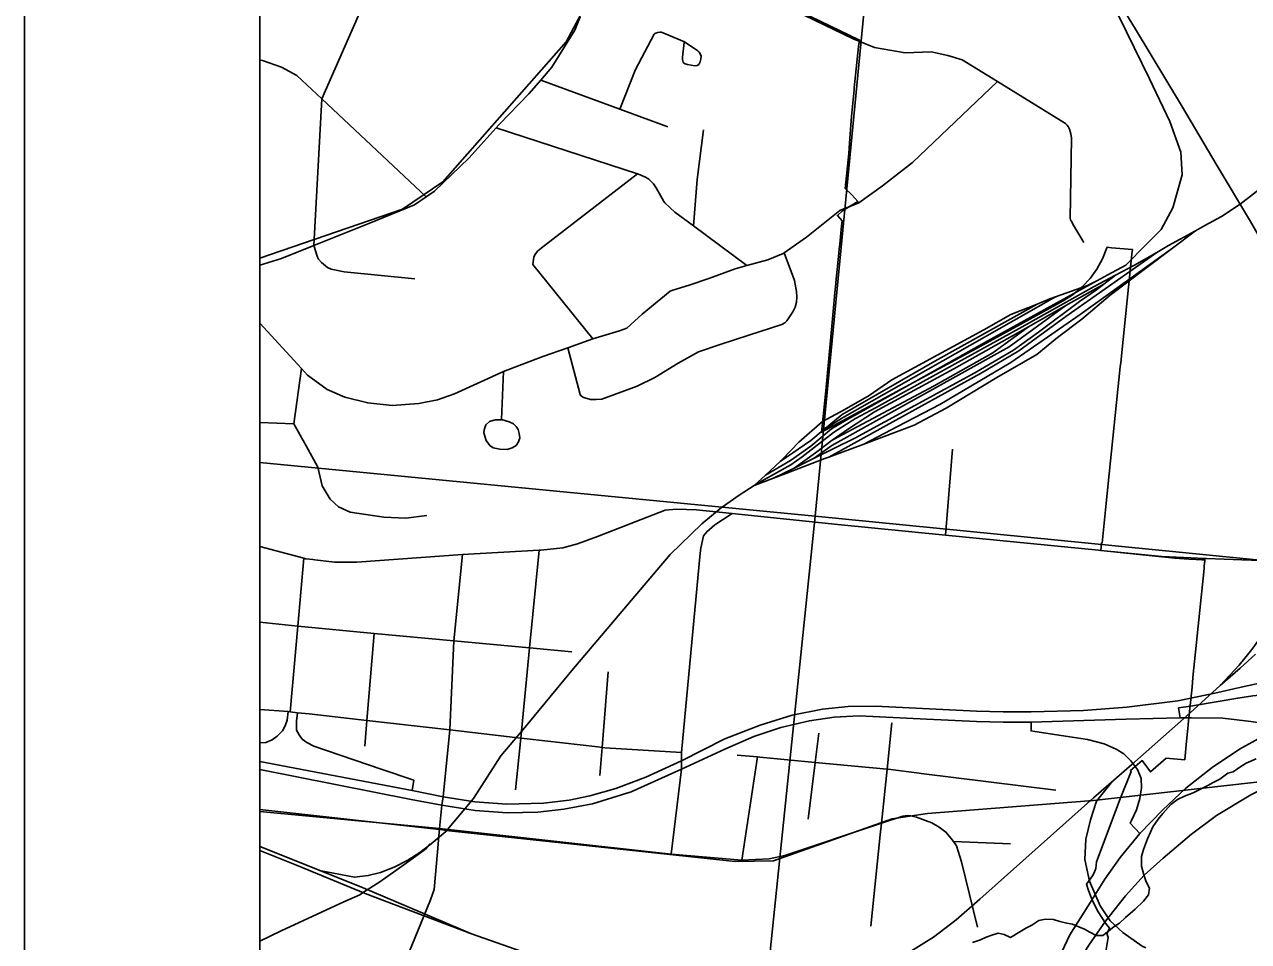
# Model space of a CAD drawing. Extents: x 0 to 34, y 0 to 22.
# Drawn here: x 2 to 2.52, y 18.905 to 19.295 of the extents above; entities that cross this region are included whole.
import ezdxf

# ---------------------------------------------------------------- set-up
doc = ezdxf.new("R2010")
doc.units = 0
for name, color, linetype in [('GM_X_City_Street', 7, 'Continuous'), ('GM_X_Corporation', 7, 'Continuous'), ('GM_X_County_Road', 7, 'Continuous'), ('GM_X_Interchange_Ramps', 7, 'Continuous'), ('GM_X_Interstate_Route', 7, 'Continuous'), ('GM_X_Minor_River', 7, 'Continuous'), ('GM_X_Rail_Line', 7, 'Continuous'), ('GM_X_Section', 7, 'Continuous'), ('GM_X_State_Route', 7, 'Continuous'), ('GM_X_State_Shield', 7, 'Continuous'), ('GM_X_US_Route', 7, 'Continuous'), ('SH_Cut_Line', 7, 'Continuous'), ('SH_Data', 7, 'Continuous')]:
    doc.layers.add(name, color=color, linetype=linetype)

msp = doc.modelspace()

# ---------------------------------------------------------------- linework, layer by layer
at = {"layer": 'GM_X_City_Street'}
for p, q in [((2.25706, 19.33483), (2.35231, 19.28889)), ((2.13583, 19.18982), (2.16594, 19.18693)), ((2.24154, 19.16135), (2.21614, 19.19293)), ((2.1, 19.12577), (2.11447, 19.12532)), ((2.39158, 19.07798), (2.39447, 19.11448)), ((2.30496, 18.9399), (2.31164, 18.98375)), ((2.3812, 18.97676), (2.43835, 18.96965)), ((2.3949, 18.94774), (2.41912, 18.94688))]:
    msp.add_line(p, q, dxfattribs=at)
for points in [[(2.1, 19.4601), (2.1, 18.44756)], [(2.12304, 19.20103), (2.12636, 19.26332), (2.16202, 19.3443)], [(2.45788, 18.89007), (2.4607, 18.90697), (2.46018, 18.90823), (2.46038, 18.90908), (2.46069, 18.90989), (2.4611, 18.91065), (2.46129, 18.91092), (2.45954, 18.91314), (2.45793, 18.91546), (2.45646, 18.91787), (2.45514, 18.92037), (2.45387, 18.92301), (2.45296, 18.92519), (2.45216, 18.92742), (2.45147, 18.92969), (2.45304, 18.93177), (2.45424, 18.9337), (2.4549, 18.93495), (2.45536, 18.9363), (2.45562, 18.93769), (2.45567, 18.93911), (2.46583, 18.96599), (2.47041, 18.97748), (2.47009, 18.97792), (2.47517, 18.98219), (2.47862, 18.97735), (2.48528, 18.98326), (2.49319, 18.98256), (2.49397, 18.9904), (2.49467, 18.99723), (2.49486, 18.99908), (2.49631, 19.01344), (2.49672, 19.01751), (2.5014, 19.06378), (2.50152, 19.06496), (2.50174, 19.06708), (2.50173, 19.0675), (2.50043, 19.06747), (2.49806, 19.06757), (2.49493, 19.06777), (2.48903, 19.06824), (2.45748, 19.07138), (2.45787, 19.07463), (2.45807, 19.07461), (2.45954, 19.08879), (2.46025, 19.09566), (2.46112, 19.10407), (2.46581, 19.14951), (2.466, 19.15135), (2.468, 19.17079), (2.47002, 19.19032), (2.47076, 19.19751), (2.47096, 19.19939), (2.46212, 19.20009), (2.46021, 19.20025), (2.46014, 19.20001), (2.4583, 19.19539), (2.4559, 19.19104), (2.45298, 19.18703), (2.44957, 19.18341), (2.44575, 19.18024), (2.44155, 19.17757), (2.40466, 19.15723), (2.33878, 19.12169), (2.33905, 19.1242), (2.34065, 19.13923), (2.34342, 19.16993), (2.34385, 19.17461), (2.34434, 19.17934), (2.34451, 19.18096), (2.3449, 19.18495), (2.34494, 19.18536), (2.34617, 19.19774), (2.34636, 19.19966), (2.34655, 19.20165), (2.34733, 19.20945), (2.34753, 19.21153), (2.34555, 19.21382), (2.34773, 19.21581), (2.35426, 19.21976), (2.35167, 19.22254), (2.34889, 19.22525), (2.35036, 19.2401), (2.35071, 19.24452), (2.35131, 19.25209), (2.3516, 19.25579), (2.35267, 19.26716), (2.35272, 19.26761), (2.35276, 19.26802), (2.35454, 19.28564), (2.35493, 19.28827), (2.27164, 19.32864)], [(2.25303, 19.25892), (2.25967, 19.27578), (2.26761, 19.29078), (2.26793, 19.29108), (2.26837, 19.2913), (2.26927, 19.29153), (2.27005, 19.29166), (2.27071, 19.29162), (2.27173, 19.29129), (2.28057, 19.28751), (2.28619, 19.28378), (2.28684, 19.28323), (2.28714, 19.28277), (2.28767, 19.28147), (2.28755, 19.28014), (2.28724, 19.27901), (2.28665, 19.27789), (2.28592, 19.2775), (2.28493, 19.27736), (2.28191, 19.27799), (2.2809, 19.27826), (2.28034, 19.27851), (2.28003, 19.27897), (2.27968, 19.27998), (2.27969, 19.28107), (2.28038, 19.28732)], [(2.35231, 19.28889), (2.36132, 19.28509), (2.37437, 19.28291), (2.38539, 19.28325), (2.39257, 19.28177), (2.39861, 19.27994), (2.41363, 19.27066), (2.4425, 19.25282), (2.44324, 19.25212), (2.44369, 19.25159), (2.44416, 19.25051), (2.44475, 19.24849), (2.44504, 19.24669), (2.44457, 19.21252), (2.44469, 19.21198), (2.4449, 19.21148), (2.44603, 19.20945), (2.45026, 19.20234)], [(2.1, 19.27975), (2.10114, 19.27958), (2.10924, 19.27676), (2.11581, 19.27321), (2.12636, 19.26332), (2.17075, 19.22171)], [(2.21949, 19.2713), (2.25303, 19.25892), (2.27342, 19.25139)], [(2.34654, 19.21591), (2.35473, 19.21914), (2.36474, 19.22633), (2.37746, 19.23632), (2.41363, 19.27066)], [(2.30711, 19.19253), (2.28446, 19.20935), (2.27652, 19.21525), (2.27223, 19.21913), (2.27175, 19.21977), (2.26856, 19.22547), (2.26738, 19.22724), (2.26541, 19.22914), (2.26393, 19.23008), (2.26108, 19.23132), (2.26062, 19.23147), (2.20046, 19.25103)], [(2.28446, 19.20935), (2.2859, 19.22911), (2.28858, 19.25013)], [(2.21614, 19.19293), (2.21634, 19.19508), (2.2165, 19.19607), (2.21698, 19.19709), (2.21812, 19.19857), (2.21969, 19.19988), (2.26062, 19.23147)], [(2.1, 19.16805), (2.11773, 19.14877), (2.12037, 19.1459), (2.1286, 19.13984), (2.13613, 19.13665), (2.14595, 19.13417), (2.15636, 19.13301), (2.16757, 19.13392), (2.17557, 19.13547), (2.18283, 19.13798), (2.20361, 19.14744), (2.22032, 19.15392), (2.23101, 19.15757), (2.24154, 19.16135), (2.25297, 19.16484), (2.25603, 19.16595), (2.25776, 19.1674), (2.26259, 19.17186), (2.27441, 19.18164), (2.27512, 19.18185), (2.28294, 19.18435), (2.29096, 19.18704), (2.30205, 19.19118), (2.30711, 19.19253), (2.31597, 19.19488), (2.32247, 19.1976), (2.32287, 19.19788), (2.33247, 19.20461), (2.34654, 19.21591)], [(2.12304, 19.20103), (2.12459, 19.19604), (2.12503, 19.19518), (2.12632, 19.19377), (2.12884, 19.19167), (2.13043, 19.19095), (2.13583, 19.18982)], [(2.23101, 19.15757), (2.23627, 19.13772), (2.2365, 19.13726), (2.23738, 19.13661), (2.23819, 19.13628), (2.24064, 19.13565), (2.243, 19.13558), (2.24539, 19.13575), (2.26048, 19.14133), (2.26795, 19.14498), (2.27794, 19.15104), (2.28657, 19.1558), (2.29573, 19.15903), (2.30795, 19.16296), (2.32189, 19.16742), (2.3232, 19.16817), (2.32409, 19.16897), (2.32655, 19.17283), (2.32768, 19.1748), (2.32812, 19.17695), (2.32829, 19.1792), (2.32823, 19.1815), (2.32737, 19.18611), (2.32287, 19.19788)], [(2.17101, 19.08638), (2.16207, 19.08523), (2.15279, 19.08561), (2.13841, 19.0878), (2.13352, 19.08999), (2.12998, 19.09329), (2.12648, 19.09887), (2.12474, 19.10688), (2.11979, 19.1159), (2.11725, 19.12041), (2.11447, 19.12532), (2.11773, 19.14877)], [(2.20361, 19.14744), (2.20272, 19.12712), (2.206, 19.12614), (2.20781, 19.12531), (2.20899, 19.12415), (2.20985, 19.1228), (2.21032, 19.12112), (2.21054, 19.11937), (2.20997, 19.11758), (2.20896, 19.11599), (2.20736, 19.1151), (2.20514, 19.11435), (2.20206, 19.11455), (2.19927, 19.11504), (2.19786, 19.11611), (2.1963, 19.11813), (2.19529, 19.12142), (2.19542, 19.12272), (2.19607, 19.1249), (2.19773, 19.1262), (2.20014, 19.12695), (2.20272, 19.12693)], [(2.27493, 18.9424), (2.27923, 18.97859), (2.27929, 18.98212), (2.27936, 18.98565), (2.28719, 19.07034), (2.28756, 19.07248), (2.2886, 19.07773), (2.29002, 19.07939), (2.29349, 19.08236), (2.30079, 19.08713)], [(2.20879, 18.96977), (2.21093, 18.99178), (2.21467, 19.03003), (2.21872, 19.07155)], [(2.11293, 19.00289), (2.11618, 19.03925), (2.11876, 19.06816)], [(2.1, 19.04097), (2.11618, 19.03925), (2.14861, 19.03621), (2.18254, 19.03304), (2.21467, 19.03003), (2.23269, 19.02834)], [(2.14464, 18.98836), (2.14555, 18.99924), (2.14861, 19.03621)], [(2.24457, 18.97588), (2.24552, 18.98774), (2.24808, 19.01986)], [(2.35982, 18.91181), (2.36381, 18.9507), (2.36432, 18.95558), (2.36668, 18.97855), (2.3687, 18.99822)], [(2.18082, 18.99529), (2.21093, 18.99178), (2.21375, 18.99145), (2.2437, 18.98796), (2.24552, 18.98774), (2.2467, 18.98761), (2.27936, 18.98565)], [(2.33761, 18.99386), (2.3361, 18.98144), (2.33316, 18.95731)], [(2.30298, 18.98456), (2.31164, 18.98375), (2.31264, 18.98365), (2.3361, 18.98144), (2.36668, 18.97855), (2.36718, 18.97851), (2.38025, 18.97688), (2.3812, 18.97676)], [(2.1, 18.96049), (2.1764, 18.95338), (2.27493, 18.9424), (2.30496, 18.9399), (2.31655, 18.94042), (2.32321, 18.9418), (2.36432, 18.95558), (2.37343, 18.95863), (2.37537, 18.95884), (2.37669, 18.95874), (2.37912, 18.95814), (2.38571, 18.95572), (2.38889, 18.95384), (2.39171, 18.9518), (2.39391, 18.94911), (2.3949, 18.94774), (2.39615, 18.94601), (2.39829, 18.93913), (2.40515, 18.91146)]]:
    msp.add_lwpolyline(points, dxfattribs=at)
at = {"layer": 'GM_X_Corporation'}
msp.add_lwpolyline([(2.1, 20.12706), (2.1, 17.35231)], dxfattribs=at)
at = {"layer": 'GM_X_County_Road'}
for points in [[(2.18618, 19.06971), (2.21872, 19.07155), (2.21951, 19.07159), (2.22883, 19.07254), (2.23513, 19.07432), (2.24354, 19.07737), (2.27241, 19.08856), (2.27717, 19.08904), (2.2857, 19.08867), (2.30079, 19.08713), (2.34575, 19.08251), (2.39158, 19.07798), (2.45654, 19.07155)], [(2.1, 19.07314), (2.11876, 19.06816), (2.1196, 19.06793), (2.12251, 19.0676), (2.12348, 19.06749)], [(2.45654, 19.07155), (2.45754, 19.07145), (2.48349, 19.06888), (2.50196, 19.06809)], [(2.12348, 19.06749), (2.13172, 19.06654), (2.14121, 19.06654), (2.18618, 19.06971)], [(2.17553, 18.94341), (2.1764, 18.95338), (2.17747, 18.96327), (2.17801, 18.9668), (2.18082, 18.99529), (2.18254, 19.03304), (2.18618, 19.06971)], [(2.50196, 19.06809), (2.50246, 19.06807), (2.51744, 19.06743), (2.55026, 19.06639), (2.55541, 19.06761), (2.55599, 19.06786), (2.55728, 19.0684)], [(2.1, 19.00385), (2.11204, 19.00299), (2.11293, 19.00289), (2.11609, 19.00254), (2.121, 19.00199)], [(2.121, 19.00199), (2.14555, 18.99924), (2.18082, 18.99529)], [(2.16015, 18.88632), (2.1605, 18.88981), (2.16214, 18.89737), (2.17266, 18.92302), (2.17414, 18.92746), (2.17553, 18.94341)]]:
    msp.add_lwpolyline(points, dxfattribs=at)
at = {"layer": 'GM_X_Interchange_Ramps'}
for points in [[(2.4956, 19.00537), (2.50823, 19.0074), (2.51578, 19.00876), (2.52221, 19.00975), (2.52901, 19.01037), (2.53519, 19.01074), (2.54113, 19.01049), (2.5483, 19.00963), (2.55276, 19.00864), (2.55597, 19.00777), (2.56084, 19.00649), (2.56562, 19.00468), (2.57007, 19.00221), (2.57601, 18.99837), (2.58046, 18.99535), (2.58741, 18.99), (2.60693, 18.97228), (2.61299, 18.96745), (2.61818, 18.96387), (2.6235, 18.96065), (2.62832, 18.9583), (2.63587, 18.95577), (2.63544, 18.95423)], [(2.11204, 19.00299), (2.11164, 18.99941), (2.1108, 18.99691), (2.10972, 18.99481), (2.10747, 18.99254), (2.10527, 18.99094), (2.10253, 18.98992), (2.1, 18.98969)], [(2.15166, 18.97851), (2.123, 18.98826), (2.12002, 18.9899), (2.11799, 18.9913), (2.11674, 18.99308), (2.11564, 18.99504), (2.11558, 18.99664), (2.11568, 18.99887), (2.11609, 19.00254)], [(2.49121, 19.00041), (2.49055, 19.00456), (2.4956, 19.00537)], [(2.42789, 18.99853), (2.42791, 18.99476), (2.42947, 18.99457), (2.45188, 18.99113), (2.45892, 18.98937), (2.46406, 18.98697), (2.46726, 18.98502), (2.47033, 18.98207), (2.47312, 18.97847), (2.4747, 18.97452), (2.47489, 18.97068), (2.47416, 18.96608), (2.47274, 18.9612), (2.47063, 18.95671), (2.46997, 18.95558), (2.47414, 18.95117)], [(2.16485, 18.96943), (2.16546, 18.97381), (2.15166, 18.97851)]]:
    msp.add_lwpolyline(points, dxfattribs=at)
at = {"layer": 'GM_X_Interstate_Route'}
for points in [[(2.47414, 18.95117), (2.48375, 18.96118), (2.49362, 18.9704), (2.50481, 18.97928), (2.51654, 18.98706), (2.52976, 18.99436), (2.53524, 18.99688), (2.54654, 19.00192), (2.55728, 19.00543), (2.56084, 19.00649), (2.56492, 19.00768), (2.58246, 19.01247), (2.59899, 19.01583), (2.61918, 19.01935), (2.63988, 19.02191)], [(2.46104, 18.91592), (2.46798, 18.92466), (2.47599, 18.93354), (2.48399, 18.94078), (2.49605, 18.95098), (2.50669, 18.95887), (2.52128, 18.96764), (2.53009, 18.97207), (2.55209, 18.98004), (2.57052, 18.9853), (2.58341, 18.98888)], [(2.4366, 18.89154), (2.44438, 18.90816), (2.45222, 18.9205), (2.45919, 18.93174), (2.46582, 18.94101), (2.47414, 18.95117)], [(2.18825, 18.50374), (2.18943, 18.50464), (2.20325, 18.51638), (2.21378, 18.52701), (2.22299, 18.53754), (2.23078, 18.54741), (2.23823, 18.55892), (2.25248, 18.58286), (2.25411, 18.58561), (2.26598, 18.60926), (2.27662, 18.62944), (2.28649, 18.64688), (2.29838, 18.66487), (2.31379, 18.68614), (2.33934, 18.71936), (2.3499, 18.73281), (2.37268, 18.76301), (2.38529, 18.78121), (2.39494, 18.7969), (2.42686, 18.85776), (2.44276, 18.88803), (2.45241, 18.90382), (2.45954, 18.91402), (2.46104, 18.91592)]]:
    msp.add_lwpolyline(points, dxfattribs=at)
at = {"layer": 'GM_X_Minor_River'}
for points in [[(2.52355, 18.98295), (2.51929, 18.98104), (2.51618, 18.97907), (2.51383, 18.97746), (2.51153, 18.9768), (2.5082, 18.97427), (2.50529, 18.97287), (2.50296, 18.97164), (2.49676, 18.96848), (2.49309, 18.96711), (2.49019, 18.96571), (2.48725, 18.96355), (2.48387, 18.9597), (2.48188, 18.95731), (2.47966, 18.95398), (2.47862, 18.95174), (2.47737, 18.94894), (2.47567, 18.94445), (2.47479, 18.94145), (2.47482, 18.93727), (2.47581, 18.93361), (2.47684, 18.93072), (2.47825, 18.928), (2.47776, 18.92517), (2.47575, 18.9224), (2.4722, 18.91913), (2.46807, 18.9155), (2.46551, 18.91313), (2.46317, 18.91171), (2.46081, 18.90972), (2.45846, 18.90791), (2.45561, 18.90784), (2.45282, 18.90929), (2.45059, 18.91052), (2.44816, 18.91157), (2.44554, 18.91263), (2.44309, 18.91311), (2.44007, 18.91381)], [(2.44007, 18.91381), (2.43745, 18.91468), (2.43403, 18.91482), (2.43116, 18.91418), (2.42823, 18.91221), (2.42591, 18.91116), (2.42318, 18.90938), (2.4191, 18.90708), (2.41649, 18.90832), (2.41385, 18.90881), (2.41115, 18.90798), (2.40884, 18.90712), (2.40633, 18.90609), (2.40305, 18.90489)]]:
    msp.add_lwpolyline(points, dxfattribs=at)
at = {"layer": 'GM_X_Rail_Line'}
for p, q in [((2.48804, 19.19991), (2.49776, 19.20731)), ((2.44273, 19.17552), (2.45878, 19.18458)), ((2.45878, 19.18458), (2.46382, 19.1884)), ((2.42675, 19.1665), (2.44273, 19.17552)), ((2.34186, 19.11108), (2.35684, 19.11667)), ((2.32127, 19.1093), (2.315, 19.10346)), ((2.31844, 19.1022), (2.32718, 19.10645)), ((2.32718, 19.10645), (2.33572, 19.11061)), ((2.315, 19.10346), (2.31012, 19.099)), ((2.31012, 19.099), (2.31844, 19.1022)), ((2.17767, 18.95272), (2.1, 18.96135)), ((2.45319, 18.96512), (2.45244, 18.96506)), ((2.17921, 18.95255), (2.17767, 18.95272)), ((2.19004, 18.90865), (2.22194, 18.89744))]:
    msp.add_line(p, q, dxfattribs=at)
for points in [[(2.1, 19.19565), (2.16076, 19.21644), (2.17788, 19.22809), (2.23025, 19.28754), (2.23973, 19.30532), (2.24663, 19.32586), (2.26117, 19.34196), (2.34866, 19.4091)], [(2.44744, 19.33029), (2.46519, 19.2984), (2.47826, 19.27177), (2.48689, 19.25376), (2.49157, 19.24069), (2.49207, 19.23108), (2.48812, 19.21702), (2.48319, 19.20789), (2.47678, 19.20148), (2.46814, 19.19273), (2.4605, 19.18854), (2.45582, 19.18606)], [(2.52117, 19.21128), (2.50652, 19.23561), (2.49222, 19.2598), (2.4785, 19.28261), (2.4723, 19.29297), (2.46799, 19.29985)], [(2.49776, 19.20731), (2.50169, 19.20949), (2.50878, 19.21332), (2.51677, 19.21853), (2.53252, 19.2307)], [(2.50827, 19.0141), (2.51635, 19.02268), (2.52174, 19.02934), (2.52656, 19.03601), (2.53237, 19.04529), (2.53705, 19.0538), (2.54081, 19.06139), (2.54315, 19.06699), (2.54627, 19.07585), (2.54825, 19.08245), (2.54996, 19.08982), (2.55145, 19.0979), (2.55237, 19.10598), (2.55272, 19.11485), (2.55265, 19.12421), (2.5523, 19.13137), (2.55145, 19.13909), (2.54996, 19.14746), (2.54783, 19.15639), (2.54549, 19.16384), (2.54287, 19.17114), (2.53826, 19.18128), (2.52117, 19.21128)], [(2.48134, 19.1981), (2.48634, 19.20097), (2.49776, 19.20731)], [(2.34186, 19.11108), (2.37456, 19.1291), (2.40637, 19.14661), (2.42265, 19.15623), (2.44262, 19.1709), (2.48134, 19.1981)], [(2.35684, 19.11667), (2.3711, 19.12417), (2.38911, 19.13342), (2.41932, 19.1513), (2.43485, 19.16215), (2.44879, 19.17177), (2.48804, 19.19991)], [(2.35684, 19.11667), (2.37826, 19.12466), (2.39182, 19.13194), (2.4134, 19.14501), (2.43029, 19.15475), (2.43917, 19.1619), (2.4494, 19.16967), (2.46149, 19.1799), (2.47715, 19.19162), (2.48804, 19.19991)], [(2.46382, 19.1884), (2.47188, 19.19266), (2.48134, 19.1981)], [(2.31012, 19.099), (2.31107, 19.09962), (2.32571, 19.10782), (2.33054, 19.11122), (2.34387, 19.12155), (2.34944, 19.12516), (2.35325, 19.12747), (2.36182, 19.13209), (2.42409, 19.16644), (2.45472, 19.18354), (2.46382, 19.1884)], [(2.315, 19.10346), (2.32561, 19.10974), (2.33424, 19.11579), (2.34311, 19.12318), (2.34928, 19.12676), (2.40958, 19.16055), (2.45582, 19.18606)], [(2.33572, 19.11061), (2.35298, 19.11912), (2.40403, 19.14698), (2.42043, 19.1566), (2.43103, 19.16424), (2.44854, 19.17719), (2.45569, 19.18225), (2.45878, 19.18458)], [(2.45582, 19.18606), (2.45187, 19.18397), (2.43824, 19.17915)], [(2.43824, 19.17915), (2.34768, 19.12775), (2.33954, 19.12257)], [(2.43824, 19.17915), (2.43584, 19.1783), (2.43047, 19.17614)], [(2.43047, 19.17614), (2.41932, 19.17164), (2.40785, 19.16523), (2.36876, 19.1439), (2.35902, 19.13724), (2.34842, 19.1312), (2.33917, 19.12627), (2.32918, 19.11751), (2.32228, 19.11024), (2.32127, 19.1093)], [(2.33572, 19.11061), (2.34324, 19.11603), (2.41858, 19.15796), (2.44273, 19.17552)], [(2.33954, 19.12257), (2.34755, 19.12923), (2.38701, 19.15191), (2.43047, 19.17614)], [(2.34336, 19.11838), (2.3499, 19.12281), (2.36136, 19.13034), (2.39503, 19.14859), (2.42675, 19.1665)], [(2.34336, 19.11838), (2.38664, 19.14143), (2.41167, 19.15537), (2.42675, 19.1665)], [(2.33954, 19.12257), (2.33424, 19.11813), (2.32127, 19.1093)], [(2.32718, 19.10645), (2.33621, 19.11295), (2.34336, 19.11838)], [(2.31844, 19.1022), (2.32363, 19.1042), (2.34028, 19.11048), (2.34186, 19.11108)], [(2.12536, 18.93555), (2.14027, 18.93265), (2.14616, 18.93332), (2.15132, 18.93468), (2.15711, 18.9369), (2.1629, 18.93989), (2.16802, 18.94317), (2.17294, 18.94684), (2.17912, 18.95205), (2.19089, 18.96604), (2.20248, 18.98419), (2.21193, 18.99539), (2.23268, 19.02042), (2.27441, 19.06973), (2.28799, 19.08273), (2.2962, 19.08959), (2.30382, 19.0949), (2.31012, 19.099)], [(2.37594, 18.90066), (2.38647, 18.90722), (2.39599, 18.91454), (2.40614, 18.92335), (2.45438, 18.96642), (2.47075, 18.98053), (2.49401, 19.00112), (2.50827, 19.0141), (2.51678, 19.0214), (2.5233, 19.02743)], [(2.82647, 19.0254), (2.81613, 19.01311), (2.80906, 19.0084), (2.72031, 18.99504), (2.45319, 18.96512)], [(2.4625, 18.97342), (2.45564, 18.96494), (2.45317, 18.95702), (2.45122, 18.9488), (2.45081, 18.94017), (2.45266, 18.93093), (2.45728, 18.92044), (2.4615, 18.91407), (2.46694, 18.90914), (2.47506, 18.90328), (2.47661, 18.9026)], [(2.45244, 18.96506), (2.38387, 18.95973), (2.36888, 18.95743), (2.31839, 18.93966), (2.30217, 18.9393), (2.17921, 18.95255)], [(2.1, 18.90547), (2.10915, 18.9099), (2.13574, 18.92213), (2.14259, 18.92522), (2.14416, 18.92622), (2.15108, 18.93065), (2.16131, 18.93788), (2.17042, 18.9445), (2.1725, 18.94686)], [(2.19004, 18.90865), (2.14293, 18.92852), (2.1, 18.94569)], [(2.1, 18.94402), (2.11561, 18.9378), (2.14481, 18.92574), (2.19004, 18.90865)]]:
    msp.add_lwpolyline(points, dxfattribs=at)
at = {"layer": 'GM_X_Section'}
for points in [[(2.38459, 19.5868), (2.88606, 19.54156), (2.84187, 19.03609), (2.33614, 19.08597)], [(2.33614, 19.08597), (2.84187, 19.03609), (2.79274, 18.52978), (2.28405, 18.58331)]]:
    msp.add_lwpolyline(points, close=True, dxfattribs=at)
at = {"layer": 'GM_X_State_Route'}
for points in [[(2.21949, 19.2713), (2.22422, 19.27678), (2.23393, 19.29249), (2.23628, 19.29819)], [(2.20046, 19.25103), (2.20176, 19.25247), (2.21443, 19.26544), (2.21949, 19.2713)], [(2.17075, 19.22171), (2.17426, 19.22412), (2.18886, 19.23818), (2.20046, 19.25103)], [(2.12304, 19.20103), (2.14639, 19.21042), (2.16575, 19.21827), (2.17075, 19.22171)], [(2.1, 19.1927), (2.10919, 19.19545), (2.12304, 19.20103)], [(2.1, 18.98184), (2.16485, 18.96943), (2.17801, 18.9668), (2.19139, 18.96472), (2.2051, 18.96362), (2.22056, 18.96406), (2.23153, 18.96537), (2.2403, 18.96724), (2.25138, 18.97031), (2.2641, 18.97513), (2.27929, 18.98212), (2.29777, 18.9914), (2.31268, 18.99718), (2.32635, 19.00155), (2.33922, 19.00405), (2.35007, 19.00511), (2.36171, 19.00532), (2.4047, 19.00324), (2.41605, 19.00291), (2.42797, 19.00295), (2.45023, 19.00344), (2.46853, 19.00493), (2.49024, 19.00759), (2.50597, 19.01083), (2.51726, 19.0134), (2.53021, 19.01628)], [(2.1, 18.97838), (2.16441, 18.9657), (2.17747, 18.96327), (2.19155, 18.96093), (2.2052, 18.96), (2.2182, 18.96027), (2.22927, 18.96148), (2.24145, 18.96378), (2.2579, 18.96894), (2.27923, 18.97859), (2.2977, 18.98698), (2.3101, 18.99235), (2.32145, 18.99619), (2.33367, 18.9991), (2.34415, 19.00058), (2.35478, 19.00123), (2.38361, 18.99984)], [(2.38361, 18.99984), (2.40463, 18.99882), (2.41598, 18.99849), (2.42789, 18.99853), (2.46834, 18.99981), (2.49121, 19.00041), (2.49613, 19.00036)], [(2.49613, 19.00036), (2.50944, 19.00021), (2.52132, 18.99885), (2.53524, 18.99688), (2.54708, 18.99562), (2.55531, 18.99509), (2.56342, 18.99465), (2.57302, 18.99487), (2.58046, 18.99535), (2.58491, 18.99563), (2.58995, 18.99603), (2.59901, 18.99712), (2.60498, 18.99734), (2.61044, 18.99649)]]:
    msp.add_lwpolyline(points, dxfattribs=at)
at = {"layer": 'GM_X_State_Shield'}
for points in [[(2.1, 19.61663), (2.1, 19.10881), (2.33614, 19.08597), (2.38459, 19.5868)], [(2.1, 19.10881), (2.1, 18.6029), (2.28405, 18.58331), (2.33614, 19.08597)]]:
    msp.add_lwpolyline(points, close=True, dxfattribs=at)
at = {"layer": 'GM_X_US_Route'}
for points in [[(2.21949, 19.2713), (2.22422, 19.27678), (2.23393, 19.29249), (2.23628, 19.29819)], [(2.20046, 19.25103), (2.20176, 19.25247), (2.21443, 19.26544), (2.21949, 19.2713)], [(2.17075, 19.22171), (2.17426, 19.22412), (2.18886, 19.23818), (2.20046, 19.25103)], [(2.12304, 19.20103), (2.14639, 19.21042), (2.16575, 19.21827), (2.17075, 19.22171)], [(2.1, 19.1927), (2.10919, 19.19545), (2.12304, 19.20103)]]:
    msp.add_lwpolyline(points, dxfattribs=at)
at = {"layer": 'SH_Cut_Line'}
msp.add_lwpolyline([(5.67696, 20.9), (2.1, 20.9), (2.1, 17.35231)], dxfattribs=at)
at = {"layer": 'SH_Data'}
for p, q in [((2, 21), (2, 14)), ((2.1, 20.9), (2.1, 14.1))]:
    msp.add_line(p, q, dxfattribs=at)

doc.saveas('drawing.dxf')
